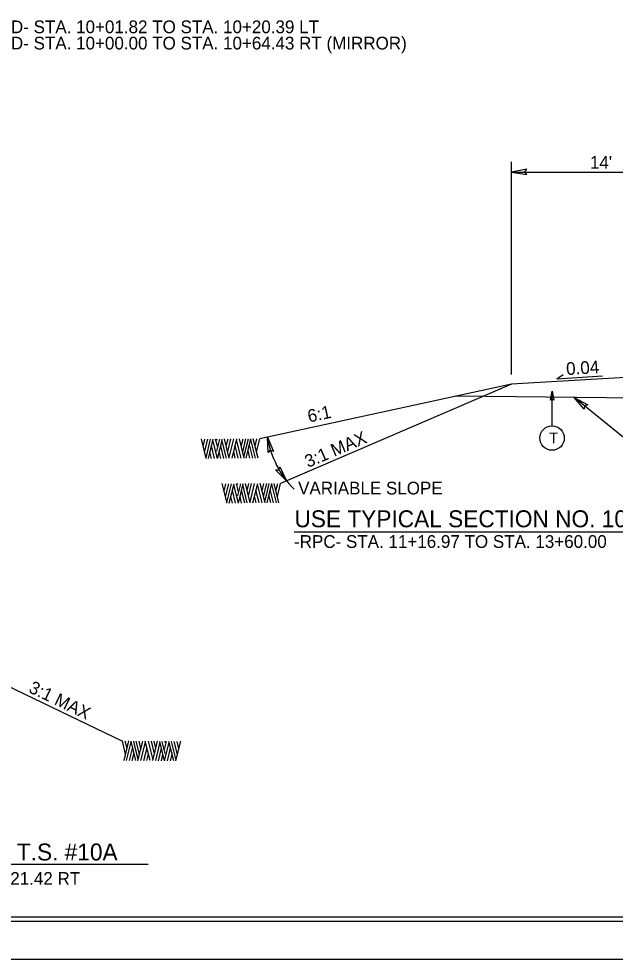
# Model space of a CAD drawing. Extents: x 573748 to 574632, y -54663 to -53209.
# Drawn here: x 574108.2 to 574178.6, y -54368.7 to -54257.8 of the extents above; entities that cross this region are included whole.
import ezdxf

# ---------------------------------------------------------------- set-up
doc = ezdxf.new("R2010")
doc.units = 0
for name, color, linetype in [('Prop Dimension', 7, 'Continuous'), ('Prop Dimension Text', 7, 'Continuous'), ('Prop Terminator CELL', 7, 'Continuous'), ('Sheet Cutting Line CELL', 7, 'Continuous'), ('Sheet Plot Border Inside CELL', 7, 'Continuous'), ('Sheet Plot Border Outside CELL', 7, 'Continuous'), ('Sheet Typical CELL', 7, 'Continuous'), ('Typical Arrow Superelevation CELL', 7, 'Continuous'), ('Typical Hinge Slope Arterial CELL', 7, 'Continuous'), ('Typical ID Circle CELL', 7, 'Continuous'), ('Typical Pavement Slope CELL', 7, 'Continuous'), ('Typical Slope Point Local CELL', 7, 'Continuous'), ('Typical Terminator CELL', 7, 'Continuous'), ('Typical Text General CELL', 7, 'Continuous'), ('Typical Text ID Circle CELL', 7, 'Continuous')]:
    doc.layers.add(name, color=color, linetype=linetype)

msp = doc.modelspace()

# ---------------------------------------------------------------- linework, layer by layer
at = {"layer": 'Prop Dimension'}
for p, q in [((574166.37, -54299.7), (574166.37, -54274.65)), ((574166.37, -54275.85), (574187.37, -54275.85))]:
    msp.add_line(p, q, dxfattribs=at)
msp.add_lwpolyline([(574188.59, -54313.68), (574187.63, -54313.68), (574173.75, -54302.42)], dxfattribs=at)
msp.add_arc((574148.54, -54305.34), 11.12, 189.145, 225.193, dxfattribs=at)
at = {"layer": 'Prop Terminator CELL'}
for points in [[(574168.16, -54275.52), (574166.37, -54275.85), (574168.18, -54276.15), (574167.95, -54275.83)], [(574174.95, -54303.8), (574173.75, -54302.42), (574175.36, -54303.31), (574174.98, -54303.42)], [(574137.65, -54308.93), (574137.56, -54307.1), (574138.27, -54308.8), (574137.9, -54308.65)], [(574139.04, -54310.61), (574139.83, -54312.25), (574138.52, -54310.96), (574138.92, -54310.97)]]:
    msp.add_lwpolyline(points, close=True, dxfattribs=at)
at = {"layer": 'Sheet Cutting Line CELL'}
msp.add_line((573944.17, -54368.66), (574280.97, -54368.66), dxfattribs=at)
at = {"layer": 'Sheet Plot Border Inside CELL'}
msp.add_lwpolyline([(574280.07, -54153.15), (573946.77, -54153.15), (573946.77, -54364.17), (574280.07, -54364.17)], close=True, dxfattribs=at)
at = {"layer": 'Sheet Plot Border Outside CELL'}
msp.add_lwpolyline([(574280.97, -54148.66), (573944.17, -54148.66), (573944.17, -54368.66), (574280.97, -54368.66)], close=True, dxfattribs=at)
at = {"layer": 'Sheet Typical CELL'}
msp.add_lwpolyline([(574277.57, -54153.66), (573977.57, -54153.66), (573977.57, -54363.66), (574277.57, -54363.66)], close=True, dxfattribs=at)
at = {"layer": 'Typical Arrow Superelevation CELL'}
for q in [(574172.46, -54299.7), (574177.09, -54299.87)]:
    msp.add_line((574171.7, -54300.21), q, dxfattribs=at)
at = {"layer": 'Typical Hinge Slope Arterial CELL'}
for p, q in [((574166.37, -54300.84), (574136.66, -54307.3)), ((574166.37, -54300.84), (574139.12, -54312.56)), ((574105.1, -54335.61), (574120.44, -54342.95))]:
    msp.add_line(p, q, dxfattribs=at)
at = {"layer": 'Typical ID Circle CELL'}
msp.add_line((574171.15, -54305.77), (574171.15, -54301.68), dxfattribs=at)
msp.add_circle((574171.15, -54307.21), 1.44, dxfattribs=at)
at = {"layer": 'Typical Pavement Slope CELL'}
for p, q in [((574181.37, -54299.97), (574166.37, -54300.84)), ((574187.37, -54302.56), (574159.75, -54302.28))]:
    msp.add_line(p, q, dxfattribs=at)
at = {"layer": 'Typical Slope Point Local CELL'}
for p, q in [((574131.56, -54307.4), (574131.58, -54307.3)), ((574133.06, -54309.58), (574132.5, -54307.3)), ((574132.71, -54308.14), (574132.91, -54307.3)), ((574132.87, -54308.81), (574133.24, -54307.3)), ((574133.04, -54309.51), (574133.59, -54307.3)), ((574133.38, -54309.58), (574133.95, -54307.3)), ((574134.82, -54309.58), (574134.26, -54307.3)), ((574134.47, -54308.17), (574134.69, -54307.3)), ((574134.64, -54308.83), (574135.02, -54307.3)), ((574135.06, -54308.36), (574135.32, -54307.3)), ((574135.06, -54309.58), (574135.62, -54307.3)), ((574136.46, -54309.58), (574135.89, -54307.29)), ((574136.1, -54308.16), (574136.32, -54307.3)), ((574136.28, -54308.85), (574136.66, -54307.3)), ((574130.33, -54309.62), (574129.77, -54307.32)), ((574129.98, -54308.2), (574130.19, -54307.33)), ((574130.15, -54308.89), (574130.54, -54307.33)), ((574130.32, -54309.54), (574130.86, -54307.33)), ((574130.59, -54309.62), (574131.16, -54307.33)), ((574131.32, -54309.62), (574130.96, -54308.13)), ((574131.67, -54309.62), (574131.13, -54307.45)), ((574131.69, -54308.3), (574131.45, -54307.33)), ((574131.6, -54308.76), (574131.95, -54307.33)), ((574131.6, -54307.44), (574131.62, -54307.33)), ((574131.66, -54308.17), (574131.69, -54308.08)), ((574131.68, -54309.62), (574132.25, -54307.33)), ((574132.41, -54309.62), (574132.05, -54308.13)), ((574132.72, -54309.58), (574132.19, -54307.41)), ((574134.11, -54309.58), (574133.74, -54308.1)), ((574134.46, -54309.58), (574133.92, -54307.4)), ((574134.79, -54309.44), (574135.06, -54308.36)), ((574135.82, -54309.58), (574135.44, -54308.02)), ((574136.15, -54309.58), (574135.61, -54307.37)), ((574130.97, -54309.62), (574130.78, -54308.85)), ((574132.06, -54309.62), (574131.87, -54308.85)), ((574133.76, -54309.58), (574133.58, -54308.79)), ((574135.5, -54309.58), (574135.28, -54308.68)), ((574132.79, -54314.88), (574132.23, -54312.58)), ((574132.44, -54313.46), (574132.66, -54312.59)), ((574132.61, -54314.15), (574133, -54312.59)), ((574132.78, -54314.81), (574133.32, -54312.59)), ((574133.05, -54314.88), (574133.62, -54312.59)), ((574134.14, -54314.88), (574133.6, -54312.71)), ((574134.15, -54313.56), (574133.91, -54312.59)), ((574134.02, -54312.66), (574134.04, -54312.56)), ((574134.06, -54314.02), (574134.41, -54312.59)), ((574134.06, -54312.7), (574134.08, -54312.59)), ((574134.14, -54314.88), (574134.71, -54312.59)), ((574135.18, -54314.84), (574134.65, -54312.67)), ((574135.52, -54314.84), (574134.96, -54312.56)), ((574135.17, -54313.4), (574135.38, -54312.56)), ((574135.33, -54314.07), (574135.7, -54312.56)), ((574135.51, -54314.78), (574136.05, -54312.56)), ((574135.84, -54314.84), (574136.41, -54312.56)), ((574136.92, -54314.84), (574136.38, -54312.66)), ((574137.29, -54314.84), (574136.72, -54312.56)), ((574136.93, -54313.43), (574137.15, -54312.56)), ((574137.1, -54314.09), (574137.48, -54312.56)), ((574137.52, -54313.62), (574137.78, -54312.56)), ((574137.52, -54314.84), (574138.08, -54312.56)), ((574138.62, -54314.84), (574138.07, -54312.63)), ((574138.92, -54314.84), (574138.36, -54312.55)), ((574138.56, -54313.43), (574138.78, -54312.56)), ((574138.74, -54314.11), (574139.12, -54312.56)), ((574133.79, -54314.88), (574133.42, -54313.4)), ((574134.12, -54313.43), (574134.15, -54313.34)), ((574134.88, -54314.88), (574134.51, -54313.4)), ((574136.57, -54314.84), (574136.21, -54313.36)), ((574137.25, -54314.7), (574137.52, -54313.62)), ((574137.96, -54314.84), (574137.74, -54313.94)), ((574138.28, -54314.84), (574137.9, -54313.28)), ((574133.43, -54314.88), (574133.25, -54314.11)), ((574134.52, -54314.88), (574134.34, -54314.11)), ((574136.23, -54314.84), (574136.04, -54314.05)), ((574120.82, -54344.5), (574120.44, -54342.95)), ((574120.64, -54345.23), (574121.2, -54342.93)), ((574121, -54343.81), (574120.78, -54342.95)), ((574120.94, -54345.23), (574121.49, -54343.02)), ((574121.28, -54345.23), (574121.66, -54343.67)), ((574122.04, -54345.23), (574121.48, -54342.95)), ((574122.04, -54344.01), (574121.78, -54342.95)), ((574122.46, -54344.48), (574122.08, -54342.95)), ((574122.28, -54345.23), (574122.84, -54342.95)), ((574122.63, -54343.82), (574122.41, -54342.95)), ((574122.64, -54345.23), (574123.18, -54343.05)), ((574122.99, -54345.23), (574123.35, -54343.75)), ((574123.72, -54345.23), (574123.15, -54342.95)), ((574124.06, -54345.16), (574123.51, -54342.95)), ((574124.23, -54344.46), (574123.86, -54342.95)), ((574124.04, -54345.23), (574124.6, -54342.95)), ((574124.39, -54343.79), (574124.19, -54342.95)), ((574124.38, -54345.23), (574124.91, -54343.06)), ((574124.69, -54345.27), (574125.05, -54343.78)), ((574125.42, -54345.27), (574124.85, -54342.98)), ((574125.5, -54344.41), (574125.15, -54342.98)), ((574125.41, -54343.95), (574125.65, -54342.98)), ((574125.44, -54343.82), (574125.41, -54343.73)), ((574125.43, -54345.27), (574125.96, -54343.1)), ((574125.5, -54343.09), (574125.48, -54342.98)), ((574125.54, -54343.05), (574125.52, -54342.95)), ((574125.78, -54345.27), (574126.14, -54343.78)), ((574126.51, -54345.27), (574125.94, -54342.98)), ((574126.78, -54345.19), (574126.24, -54342.98)), ((574126.95, -54344.54), (574126.56, -54342.98)), ((574126.77, -54345.27), (574127.33, -54342.97)), ((574127.12, -54343.85), (574126.91, -54342.98)), ((574121.6, -54345.23), (574121.82, -54344.33)), ((574122.31, -54345.09), (574122.04, -54344.01)), ((574123.33, -54345.23), (574123.52, -54344.44)), ((574125.04, -54345.27), (574125.22, -54344.5)), ((574126.13, -54345.27), (574126.31, -54344.5))]:
    msp.add_line(p, q, dxfattribs=at)
at = {"layer": 'Typical Terminator CELL'}
msp.add_lwpolyline([(574170.97, -54302.74), (574171.15, -54301.68), (574171.34, -54302.74), (574171.15, -54302.61)], close=True, dxfattribs=at)
at = {"layer": 'Typical Text General CELL'}
for p, q in [((574140.7, -54318.28), (574180.7, -54318.28)), ((574123.49, -54357.51), (574070.34, -54357.51))]:
    msp.add_line(p, q, dxfattribs=at)

# ---------------------------------------------------------------- texts
at = {"layer": 'Prop Dimension Text'}
msp.add_text("14'", height=1.5, dxfattribs=at).set_placement((574175.62, -54275.45))
for s, rotation, p in [('0.04', 3.5612, (574172.86, -54299.79)), ('6:1', 12.2721, (574142.47, -54305.39)), ('3:1 MAX', 23.1063, (574142.35, -54310.74)), ('3:1 MAX', 334.4208, (574109.28, -54337.13))]:
    msp.add_text(s, height=1.5, rotation=rotation, dxfattribs=at).set_placement(p)
at = {"layer": 'Typical Text General CELL'}
for s, height, p in [('-RPD- STA. 10+01.82 TO STA. 10+20.39 LT', 1.5, (574103.84, -54259.47)), ('-RPD- STA. 10+00.00 TO STA. 10+64.43 RT (MIRROR)', 1.5, (574103.84, -54261.39)), ('VARIABLE SLOPE', 1.5, (574141.18, -54313.86)), ('USE TYPICAL SECTION NO. 10B', 2, (574140.75, -54317.73)), ('-RPC- STA. 11+16.97 TO STA. 13+60.00', 1.5, (574140.7, -54320.16)), ('USE IN CONJUNCTION WITH T.S. #10A', 2, (574070.55, -54357.02)), ('-RPC- STA. 10+06.35 TO STA. 10+21.42 RT', 1.5, (574075.33, -54359.89))]:
    msp.add_text(s, height=height, dxfattribs=at).set_placement(p)
at = {"layer": 'Typical Text ID Circle CELL'}
msp.add_text('T', height=1.29, dxfattribs=at).set_placement((574170.8, -54307.85))

doc.saveas('drawing.dxf')
